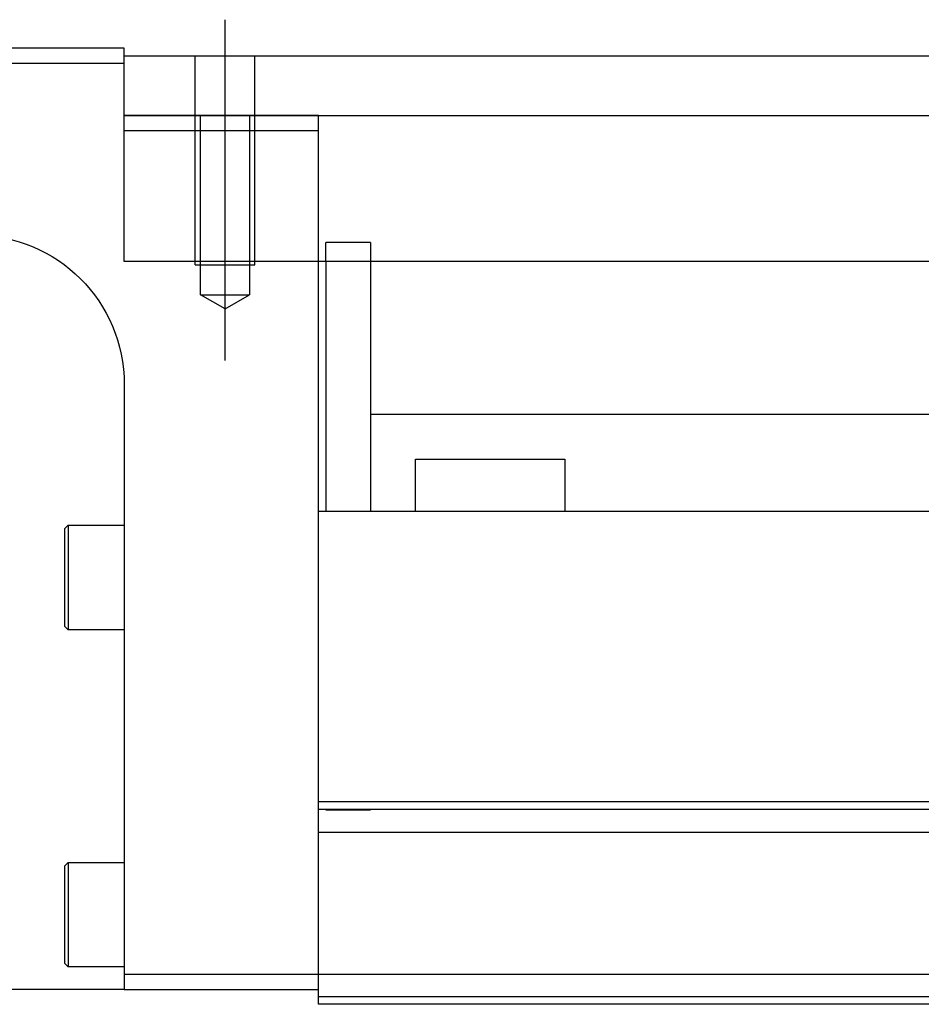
# Model space of a CAD drawing. Header units: millimetres. Extents: x 1805 to 4914, y -1594 to 860.
# Tile 495 of 656: x 3938 to 3999, y -563 to -497. Entities that reach past the tile are written whole.
import ezdxf
from ezdxf.lldxf.tags import DXFTag

# ---------------------------------------------------------------- set-up
doc = ezdxf.new("R2010")
doc.units = ezdxf.units.MM
doc.layers.get('0').update_dxf_attribs({"linetype": 'CONTINUOUS'})
tags = doc.linetypes.add('DASHED', pattern=[25.72, 12.86, -12.86]).pattern_tags.tags
tags[6:7] = [DXFTag(74, 4), DXFTag(75, 0), DXFTag(340, '0'), DXFTag(46, 0.0), DXFTag(50, 0.0), DXFTag(44, 0.0), DXFTag(45, 0.0)]
tags[4:5] = [DXFTag(74, 4), DXFTag(75, 0), DXFTag(340, '0'), DXFTag(46, 0.0), DXFTag(50, 0.0), DXFTag(44, 0.0), DXFTag(45, 0.0)]

msp = doc.modelspace()

# ---------------------------------------------------------------- linework, layer by layer
at = {"ltscale": 0.2}
msp.add_line((3951.891, -519.683), (3951.891, -496.858), dxfattribs=at)
at = {"linetype": 'Continuous'}
for p, q in [((3945.141, -498.77), (3871.141, -498.77)), ((3945.141, -499.77), (3945.141, -498.77)), ((3945.141, -499.27), (4076.496, -499.27)), ((3871.141, -499.77), (3945.141, -499.77)), ((3945.141, -513.041), (3945.141, -499.77)), ((3945.141, -503.27), (4076.496, -503.27)), ((4076.496, -513.041), (3945.141, -513.041)), ((3958.141, -528.771), (3958.141, -513.041)), ((3958.641, -513.041), (3958.641, -529.77)), ((3961.641, -513.041), (3961.641, -529.77)), ((3945.141, -521.27), (3945.141, -560.77)), ((3961.648, -523.27), (4058.896, -523.27)), ((3964.641, -526.27), (3974.641, -526.27)), ((3964.641, -529.77), (3964.641, -526.27)), ((3974.641, -526.27), (3974.641, -529.77)), ((3958.141, -529.77), (3958.141, -528.77)), ((4076.496, -529.77), (3958.141, -529.77)), ((3958.141, -549.221), (3958.141, -529.77)), ((3941.141, -530.951), (3941.391, -530.701)), ((3941.141, -530.951), (3941.141, -534.201)), ((3941.391, -530.701), (3945.141, -530.701)), ((3941.391, -530.701), (3941.391, -534.201)), ((3941.141, -534.201), (3941.141, -537.451)), ((3941.391, -534.201), (3941.391, -537.701)), ((3941.391, -537.701), (3941.141, -537.451)), ((3945.141, -537.701), (3941.391, -537.701)), ((4498.141, -549.221), (3958.141, -549.221)), ((3958.141, -549.721), (3958.141, -549.221)), ((3958.141, -560.77), (3958.141, -549.72)), ((3941.141, -553.52), (3941.391, -553.27)), ((3941.141, -553.52), (3941.141, -556.77)), ((3941.391, -553.27), (3945.141, -553.27)), ((3941.391, -553.27), (3941.391, -556.77)), ((3941.141, -556.77), (3941.141, -560.02)), ((3941.391, -556.77), (3941.391, -560.27)), ((3941.391, -560.27), (3941.141, -560.02)), ((3945.141, -560.27), (3941.391, -560.27)), ((3945.141, -560.77), (3945.141, -561.77)), ((3958.141, -560.77), (3945.141, -560.77)), ((4498.141, -560.77), (3958.141, -560.77)), ((3958.141, -562.77), (3958.141, -560.77)), ((3945.141, -561.77), (3885.141, -561.77)), ((3945.141, -561.77), (3958.141, -561.77)), ((4498.141, -562.77), (3958.141, -562.77))]:
    msp.add_line(p, q, dxfattribs=at)
at = {"linetype": 'DASHED', "ltscale": 0.2}
for p, q in [((3949.891, -513.27), (3949.891, -499.27)), ((3953.891, -513.27), (3953.891, -499.27)), ((3950.241, -515.27), (3950.241, -503.27)), ((3953.541, -503.27), (3953.541, -515.27)), ((3958.141, -513.041), (3958.141, -503.27)), ((3945.141, -504.27), (3958.141, -504.27)), ((3961.641, -511.77), (3958.641, -511.77)), ((3958.641, -513.041), (3958.641, -511.77)), ((3961.641, -511.77), (3961.641, -513.041)), ((3949.891, -513.27), (3953.891, -513.27)), ((3950.241, -515.27), (3953.541, -515.27)), ((3951.891, -516.223), (3950.241, -515.27)), ((3951.891, -516.223), (3953.541, -515.27))]:
    msp.add_line(p, q, dxfattribs=at)
at = {"linetype": 'DASHED'}
for p, q in [((3958.141, -503.27), (3945.141, -503.27)), ((3961.641, -549.77), (3958.641, -549.77)), ((4498.141, -551.27), (3958.141, -551.27)), ((4498.141, -562.27), (3958.141, -562.27))]:
    msp.add_line(p, q, dxfattribs=at)
at = {"linetype": 'DASHED', "ltscale": 0.1}
msp.add_line((3958.141, -504.27), (3958.141, -503.27), dxfattribs=at)
at = {"linetype": 'Continuous', "extrusion": (0, 0, -1)}
msp.add_arc((-3935.141, -521.27), 10, 90, 180, dxfattribs=at)
at = {"linetype": 'Continuous'}
msp.add_open_spline([(4498.141, -549.721), (3958.141, -549.721)], degree=1, dxfattribs=at)

doc.saveas('drawing.dxf')
